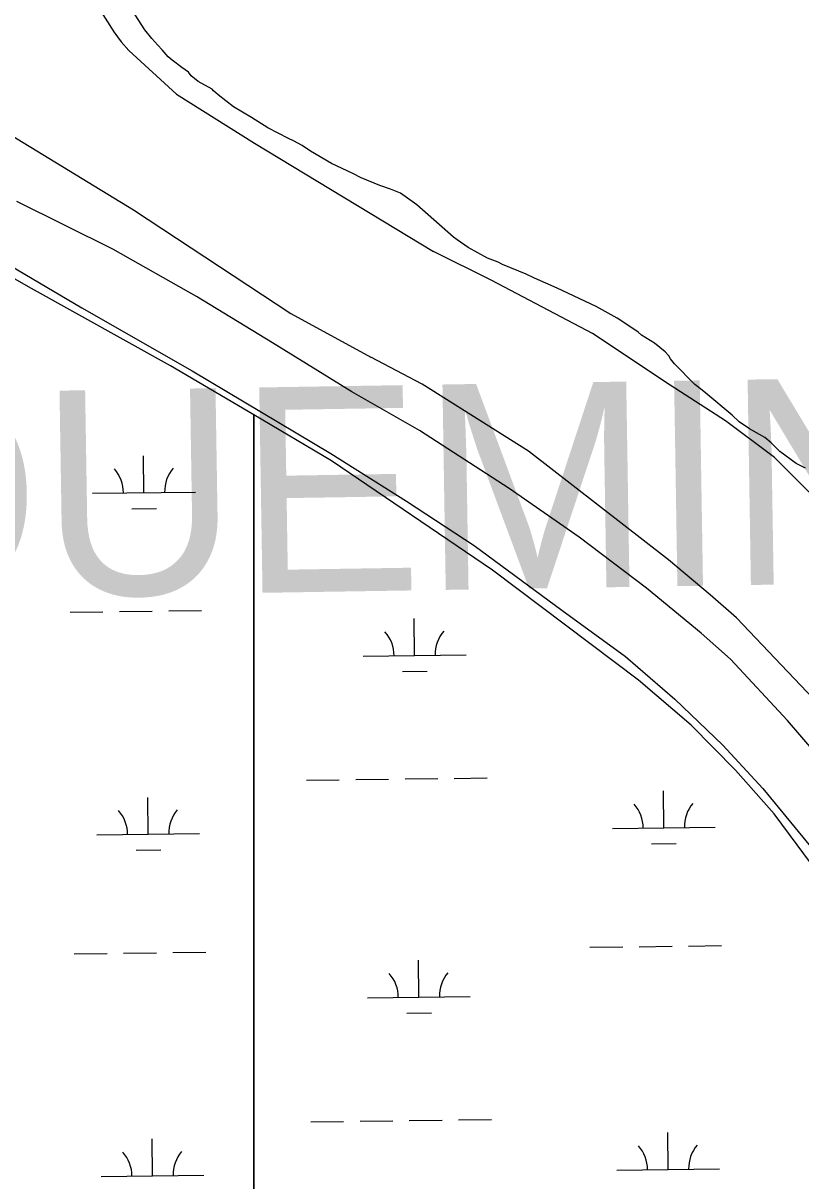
# Model space of a CAD drawing. Extents: x 3715084 to 3753216, y 488173 to 513963.
# Drawn here: x 3720664 to 3721421, y 495811 to 496938 of the extents above; entities that cross this region are included whole.
import ezdxf

# ---------------------------------------------------------------- set-up
doc = ezdxf.new("R2010")
doc.units = 0
for name, color, linetype in [('V-LEVE-TOET', 7, 'Continuous'), ('V-SITE-VEGE', 7, 'Continuous'), ('V-TOPO-GNAM-IDEN', 7, 'Continuous'), ('V-TOPO-SHOR', 7, 'Continuous'), ('V-WETL-SWMP', 7, 'Continuous')]:
    doc.layers.add(name, color=color, linetype=linetype)

msp = doc.modelspace()

# ---------------------------------------------------------------- linework, layer by layer
at = {"layer": 'V-LEVE-TOET'}
for points in [[(3722309.9, 495524.9), (3722147, 495628.5), (3721979.2, 495734), (3721840.8, 495812.1), (3721790.6, 495839.4), (3721745.2, 495872.6), (3721711.9, 495900.5), (3721688, 495925), (3721659.6, 495956.9), (3721624.3, 496000.3), (3721552.2, 496089.5), (3721475.3, 496180.2), (3721407.8, 496258.8), (3721352, 496318.6), (3721323.6, 496344.1), (3721270.4, 496387.9), (3721204.9, 496437.4), (3721136.6, 496484.9), (3721049.3, 496541.5), (3720983.5, 496578.9), (3720906.4, 496626.8), (3720832.3, 496671.9), (3720750.9, 496717.9), (3720657.3, 496764.2)], [(3720616.4, 496722.2), (3720720.7, 496660.8), (3720828, 496599.5), (3720963.1, 496519), (3721036.7, 496472.5), (3721102.6, 496429.3), (3721188, 496366.4), (3721250, 496321.2), (3721297.9, 496279.8), (3721344.8, 496235), (3721383.5, 496192.6), (3721437.4, 496127), (3721464.9, 496091.8), (3721504.6, 496038.7), (3721575.2, 495950.4), (3721628, 495892), (3721666.1, 495860.3), (3721693.5, 495839.6), (3721738.9, 495806.5)]]:
    msp.add_lwpolyline(points, dxfattribs=at)
at = {"layer": 'V-SITE-VEGE'}
for p, q in [((3720778.4, 496937), (3720767.4, 496954.1)), ((3720782.1, 496931.5), (3720778.4, 496937)), ((3720788.9, 496923.1), (3720782.1, 496931.5)), ((3720794.7, 496916.5), (3720788.9, 496923.1)), ((3720799, 496912), (3720794.7, 496916.5)), ((3720804.8, 496905.3), (3720799, 496912)), ((3720808.5, 496902), (3720804.8, 496905.3)), ((3720818.1, 496894.7), (3720808.5, 496902)), ((3720824.5, 496890.2), (3720818.1, 496894.7)), ((3720827.1, 496886.8), (3720824.5, 496890.2)), ((3720834, 496881.2), (3720827.1, 496886.8)), ((3720847.5, 496873.8), (3720834, 496881.2)), ((3720849, 496872.1), (3720847.5, 496873.8)), ((3720853.3, 496868.2), (3720849, 496872.1)), ((3720868.2, 496856.4), (3720853.3, 496868.2)), ((3720885.9, 496846.2), (3720868.2, 496856.4)), ((3720901.9, 496836), (3720885.9, 496846.2)), ((3720921.8, 496825.7), (3720901.9, 496836)), ((3720926.6, 496823.4), (3720921.8, 496825.7)), ((3720935.2, 496818.8), (3720926.6, 496823.4)), ((3720943.2, 496813.2), (3720935.2, 496818.8)), ((3720963.6, 496801.3), (3720943.2, 496813.2)), ((3720984.5, 496791.5), (3720963.6, 496801.3)), ((3720992.6, 496787.5), (3720984.5, 496791.5)), ((3721010.9, 496779.9), (3720992.6, 496787.5)), ((3721021.1, 496776.4), (3721010.9, 496779.9)), ((3721030.8, 496772.4), (3721021.1, 496776.4)), ((3721046.8, 496761.1), (3721030.8, 496772.4)), ((3721082.4, 496729.7), (3721046.8, 496761.1)), ((3721086.2, 496726.9), (3721082.4, 496729.7)), ((3721096.9, 496719.6), (3721086.2, 496726.9)), ((3721115.6, 496709.3), (3721096.9, 496719.6)), ((3721125.9, 496705.2), (3721115.6, 496709.3)), ((3721130.1, 496702.9), (3721125.9, 496705.2)), ((3721153.3, 496693.6), (3721130.1, 496702.9)), ((3721161.3, 496689.6), (3721153.3, 496693.6)), ((3721183.4, 496679.8), (3721161.3, 496689.6)), ((3721221.5, 496662), (3721183.4, 496679.8)), ((3721241.9, 496650.6), (3721221.5, 496662)), ((3721247.2, 496647.2), (3721241.9, 496650.6)), ((3721262.2, 496637), (3721247.2, 496647.2)), ((3721265.4, 496634.2), (3721262.2, 496637)), ((3721274, 496629.1), (3721265.4, 496634.2)), ((3721278.2, 496626.3), (3721274, 496629.1)), ((3721288.4, 496617.9), (3721278.2, 496626.3)), ((3721292.1, 496614), (3721288.4, 496617.9)), ((3721293.6, 496611.2), (3721292.1, 496614)), ((3721297.8, 496606.2), (3721293.6, 496611.2)), ((3721317.5, 496586.2), (3721297.8, 496606.2)), ((3721321.2, 496583.3), (3721317.5, 496586.2)), ((3721328.1, 496577.7), (3721321.2, 496583.3)), ((3721353.7, 496556.4), (3721328.1, 496577.7)), ((3721360.6, 496549.7), (3721353.7, 496556.4)), ((3721370.7, 496542.9), (3721360.6, 496549.7)), ((3721380.4, 496537.3), (3721370.7, 496542.9)), ((3721385.7, 496534.4), (3721380.4, 496537.3)), ((3721391.6, 496529.4), (3721385.7, 496534.4)), ((3721400.1, 496521), (3721391.6, 496529.4)), ((3721416.1, 496509.2), (3721400.1, 496521)), ((3721425.2, 496504.6), (3721416.1, 496509.2))]:
    msp.add_line(p, q, dxfattribs=at)
at = {"layer": 'V-TOPO-SHOR'}
for points in [[(3720309.3, 497046.5), (3720479.8, 496937.8), (3720638.2, 496837.1), (3720771.1, 496756.1), (3720924.1, 496655.3), (3721002.1, 496612.6)], [(3720721.9, 496976.9), (3720751.7, 496929.6), (3720759.1, 496919.8), (3720766.5, 496911.4)], [(3720766.5, 496911.4), (3720812.9, 496869), (3720888.7, 496821.2), (3721063, 496715.8)], [(3721439.1, 496471), (3721412, 496498.2), (3721394.9, 496515), (3721347.4, 496550.8), (3721293.4, 496585.5), (3721217.7, 496635.7), (3721119.8, 496687.5), (3721063, 496715.8)], [(3723777.7, 494653.7), (3723581.8, 494773), (3723375.4, 494891.2), (3723192.5, 494982), (3723026.6, 495074.7), (3722844.1, 495193), (3722674.4, 495314.9), (3722494.2, 495442), (3722305.3, 495568.4), (3722101, 495704.7), (3722003.7, 495761.2), (3721873.5, 495830.2), (3721763.8, 495901.2), (3721742.1, 495918.6), (3721713.9, 495944), (3721626.2, 496038), (3721534.2, 496152.3), (3721432.8, 496279.9), (3721358.1, 496358.8), (3721332.2, 496381.4), (3721291.7, 496415.5), (3721155.4, 496521.3), (3721052.1, 496586.5), (3721002.1, 496612.6)]]:
    msp.add_lwpolyline(points, dxfattribs=at)
at = {"layer": 'V-WETL-SWMP'}
for p, q in [((3720671.8, 496679.5), (3720583.8, 496729.8)), ((3720806.9, 496604.4), (3720671.8, 496679.5)), ((3720888, 496556.5), (3720806.9, 496604.4)), ((3720963.8, 496511.7), (3720888, 496556.5)), ((3720888, 496556.5), (3720888, 495057.6)), ((3720888, 495057.6), (3720888, 496556.5)), ((3720781.2, 496480.8), (3720780.8, 496516.8)), ((3721120.4, 496405.3), (3720963.8, 496511.7)), ((3720731.2, 496480.2), (3720831.2, 496481.4)), ((3720769.4, 496465.2), (3720793.4, 496465.5)), ((3721262.6, 496298.2), (3721120.4, 496405.3)), ((3720709.3, 496364.4), (3720741.3, 496364.8)), ((3720757.3, 496365), (3720789.3, 496365.4)), ((3720805.3, 496365.6), (3720837.3, 496366)), ((3721044.7, 496322.2), (3721044.2, 496358.2)), ((3720994.7, 496321.6), (3721094.7, 496322.8)), ((3721032.9, 496306.6), (3721056.9, 496306.9)), ((3721313.8, 496254.5), (3721262.6, 496298.2)), ((3721357.1, 496210.7), (3721313.8, 496254.5)), ((3721394.6, 496168.1), (3721357.1, 496210.7)), ((3720939.3, 496200.8), (3720971.3, 496201.2)), ((3720987.3, 496201.4), (3721019.3, 496201.8)), ((3721035.3, 496202), (3721067.3, 496202.4)), ((3721083.3, 496202.6), (3721115.3, 496203)), ((3720785.4, 496148.1), (3720784.9, 496184.1)), ((3721287.2, 496154.4), (3721286.8, 496190.4)), ((3721517.2, 496002.4), (3721394.6, 496168.1)), ((3721237.2, 496153.8), (3721337.2, 496155)), ((3720735.4, 496147.5), (3720835.4, 496148.8)), ((3721275.4, 496138.8), (3721299.4, 496139.1)), ((3720773.6, 496132.6), (3720797.6, 496132.9)), ((3721215.3, 496038.1), (3721247.3, 496038.5)), ((3721263.3, 496038.7), (3721295.3, 496039.1)), ((3721311.3, 496039.3), (3721343.3, 496039.7)), ((3720713.4, 496031.8), (3720745.4, 496032.2)), ((3720761.4, 496032.4), (3720793.4, 496032.8)), ((3720809.4, 496033), (3720841.4, 496033.4)), ((3721048.8, 495989.6), (3721048.4, 496025.6)), ((3720998.8, 495988.9), (3721098.8, 495990.2)), ((3721037, 495974), (3721061, 495974.3)), ((3720943.5, 495868.2), (3720975.5, 495868.6)), ((3720991.5, 495868.8), (3721023.5, 495869.2)), ((3721039.5, 495869.4), (3721071.5, 495869.8)), ((3721087.5, 495870), (3721119.5, 495870.4)), ((3721291.4, 495821.8), (3721291, 495857.8)), ((3720789.6, 495815.5), (3720789.1, 495851.5)), ((3720739.6, 495814.9), (3720839.5, 495816.1)), ((3721241.4, 495821.1), (3721341.4, 495822.4))]:
    msp.add_line(p, q, dxfattribs=at)
for centre, start, end in [((3720726, 496480.6), 359.9442, 41.4878), ((3720836.5, 496482), 139.9442, 181.4878), ((3720989.4, 496322), 359.9442, 41.4878), ((3721099.9, 496323.4), 139.9442, 181.4878), ((3721232, 496154.2), 359.9442, 41.4878), ((3721342.5, 496155.6), 139.9442, 181.4878), ((3720730.1, 496147.9), 359.9442, 41.4878), ((3720840.6, 496149.3), 139.9442, 181.4878), ((3720993.6, 495989.3), 359.9442, 41.4878), ((3721104, 495990.7), 139.9442, 181.4878), ((3720734.3, 495815.3), 359.9442, 41.4878), ((3720844.8, 495816.7), 139.9442, 181.4878), ((3721236.2, 495821.5), 359.9442, 41.4878), ((3721346.6, 495822.9), 139.9442, 181.4878)]:
    msp.add_arc(centre, 35.2, start, end, dxfattribs=at)

# ---------------------------------------------------------------- texts
at = {"layer": 'V-TOPO-GNAM-IDEN'}
msp.add_text('PLAQUEMINES', height=200, rotation=0.918, dxfattribs=at).set_placement((3719968.1, 496368.4))

doc.saveas('drawing.dxf')
